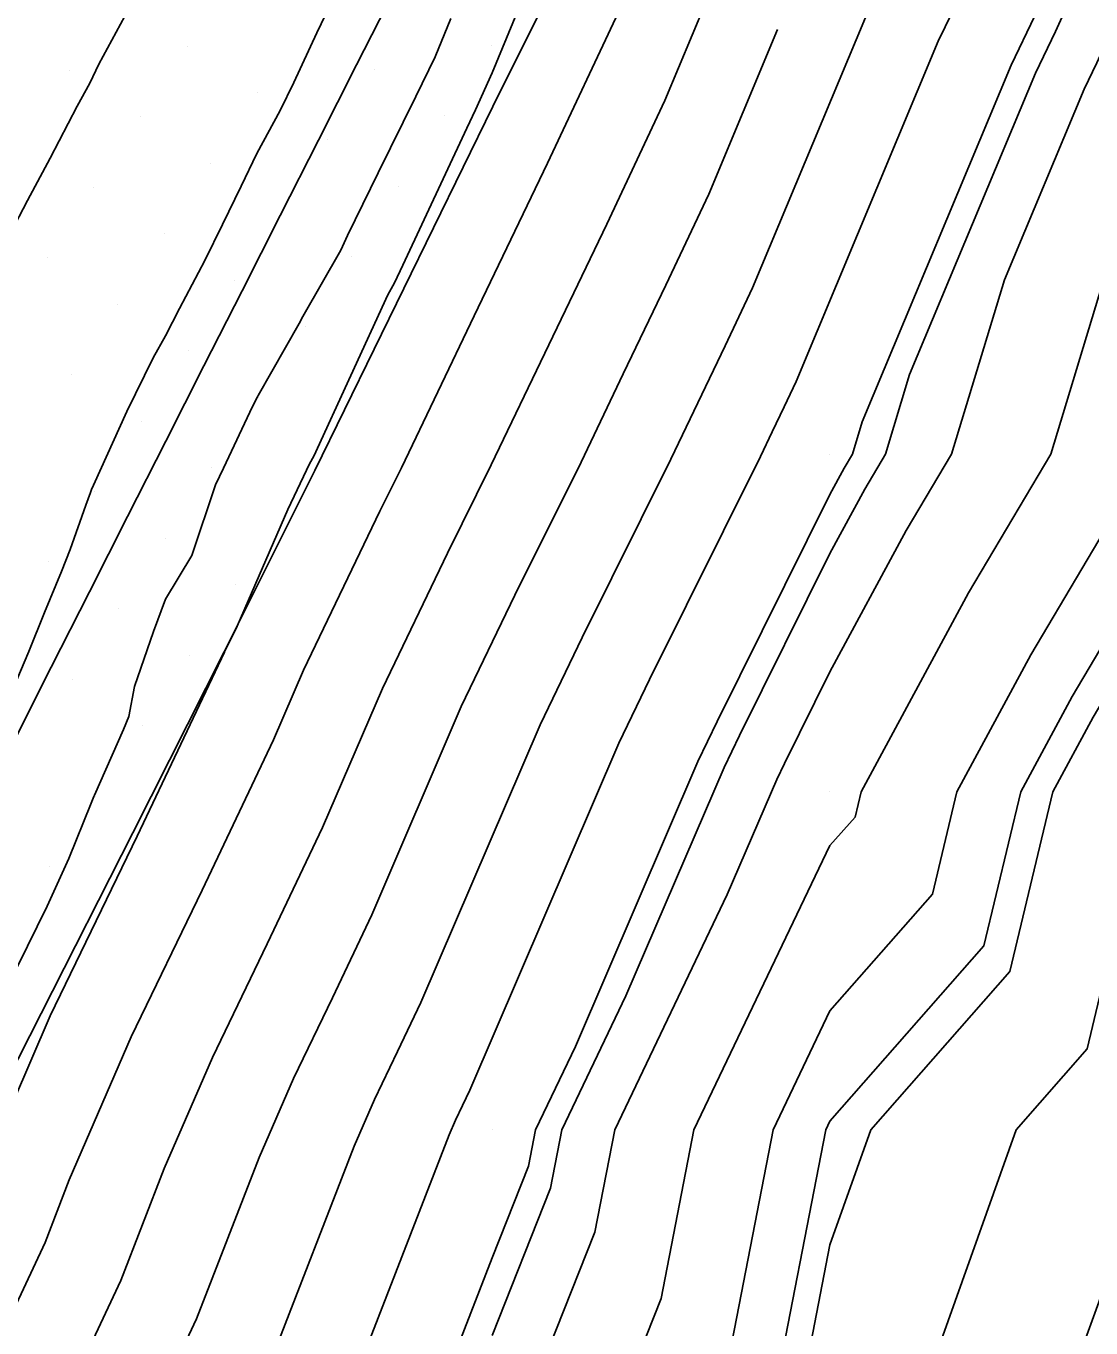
# Model space of a CAD drawing. Extents: x 2354170 to 2357230, y 866100 to 868290.
# Drawn here: x 2355336.18 to 2355367.7, y 866204.13 to 866242.68 of the extents above; entities that cross this region are included whole.
import ezdxf

# ---------------------------------------------------------------- set-up
doc = ezdxf.new("R2010")
doc.units = 0
for name, color, linetype in [('Default', 7, 'Continuous'), ('DTM Contours Major', 7, 'Continuous'), ('DTM Contours Minor', 7, 'Continuous'), ('Exist DTM Breakline', 7, 'Continuous'), ('Exist DTM QL2 LIDAR Elevation Point', 7, 'Continuous'), ('Exist DTM Scan Elevation Point', 7, 'Continuous'), ('Exist Roads EOP', 7, 'Continuous')]:
    doc.layers.add(name, color=color, linetype=linetype)

msp = doc.modelspace()

# ---------------------------------------------------------------- linework, layer by layer
at = {"layer": 'Default'}
for points in [[(2355372.703, 866282.414), (2355370.477, 866276.829), (2355367.564, 866271.983), (2355365.553, 866267.103), (2355365.186, 866266.314), (2355362.639, 866261.396), (2355362.071, 866260.388), (2355359.176, 866255.796), (2355357.318, 866250.849), (2355356.89, 866249.903), (2355354.549, 866245.053), (2355353.798, 866243.253), (2355351.62, 866238.622), (2355349.45, 866234.095), (2355347.297, 866229.598), (2355346.657, 866228.312), (2355344.394, 866223.606), (2355343.507, 866221.542), (2355341.397, 866217.094), (2355339.299, 866212.753), (2355337.464, 866208.514), (2355336.747, 866206.664), (2355334.663, 866202.232)], [(2355380.044, 866281.518), (2355376.936, 866275.19), (2355376.005, 866272.856), (2355374.787, 866270.83), (2355373.947, 866268.79), (2355371.537, 866263.604), (2355370.084, 866260.797), (2355366.542, 866254.513), (2355365.284, 866252.519), (2355364.477, 866250.37), (2355362.381, 866245.748), (2355361.023, 866242.933), (2355357.68, 866234.925), (2355356.871, 866233.205), (2355356.065, 866231.522), (2355355.265, 866229.852), (2355352.643, 866224.577), (2355351.396, 866221.986), (2355347.866, 866213.765), (2355347.178, 866212.315), (2355346.493, 866210.899), (2355345.895, 866209.516), (2355343.476, 866203.275)], [(2355382.456, 866281.15), (2355378.347, 866272.782), (2355377.848, 866271.531), (2355377.195, 866270.446), (2355376.745, 866269.353), (2355373.654, 866262.7), (2355372.565, 866260.598), (2355368.032, 866252.555), (2355367.32, 866251.426), (2355366.864, 866250.21), (2355364.212, 866244.363), (2355363.181, 866242.227), (2355358.974, 866232.149), (2355358.621, 866231.399), (2355358.27, 866230.665), (2355357.921, 866229.936), (2355354.638, 866223.332), (2355353.73, 866221.446), (2355349.319, 866211.173), (2355349.105, 866210.721), (2355348.892, 866210.281), (2355348.705, 866209.85), (2355345.719, 866202.145)], [(2355384.869, 866280.782), (2355379.757, 866270.375), (2355379.691, 866270.207), (2355379.603, 866270.061), (2355379.543, 866269.915), (2355375.771, 866261.796), (2355375.047, 866260.398), (2355369.523, 866250.597), (2355369.357, 866250.334), (2355369.25, 866250.05), (2355366.043, 866242.978), (2355365.339, 866241.52), (2355360.929, 866230.955), (2355360.64, 866230.002), (2355360.393, 866229.584), (2355359.976, 866228.811), (2355356.633, 866222.087), (2355356.065, 866220.906), (2355352.44, 866212.466), (2355351.26, 866210.001), (2355351.051, 866208.925), (2355349.975, 866206.21), (2355347.962, 866201.015)], [(2355387.281, 866280.413), (2355384.283, 866274.31), (2355382.284, 866270.002), (2355379.976, 866265.387), (2355377.888, 866260.893), (2355377.528, 866260.199), (2355374.113, 866254.139), (2355372.184, 866250.002), (2355371.519, 866248.459), (2355369.976, 866246.229), (2355367.873, 866241.592), (2355367.497, 866240.813), (2355365.139, 866235.165), (2355363.574, 866230.002), (2355362.235, 866227.742), (2355359.976, 866223.553), (2355358.628, 866220.842), (2355358.399, 866220.366), (2355356.938, 866216.964), (2355353.604, 866210.001), (2355353.015, 866206.962), (2355350.256, 866200.001)], [(2355374.114, 866280.006), (2355372.32, 866275.505), (2355369.972, 866271.599), (2355368.351, 866267.665), (2355367.303, 866265.411), (2355365.12, 866261.196), (2355363.561, 866258.43), (2355361.212, 866254.704), (2355359.705, 866250.689), (2355358.72, 866248.518), (2355356.707, 866244.347), (2355355.092, 866240.477), (2355353.37, 866236.816), (2355351.655, 866233.237), (2355349.953, 866229.683), (2355348.653, 866227.067), (2355346.728, 866223.066), (2355344.96, 866218.95), (2355343.324, 866215.501), (2355341.697, 866212.135), (2355340.274, 866208.848), (2355338.99, 866205.534), (2355337.259, 866201.854), (2355334.972, 866197.269)], [(2355392.567, 866280.002), (2355389.976, 866274.806), (2355387.746, 866270.002), (2355385.515, 866265.541), (2355383.235, 866260.002), (2355382.491, 866257.487), (2355379.976, 866253.1), (2355378.531, 866250.002), (2355375.954, 866244.024), (2355373.17, 866240.002), (2355371.957, 866238.02), (2355369.976, 866231.757), (2355369.444, 866230.002), (2355365.919, 866224.058), (2355363.732, 866220.001), (2355363.008, 866216.969), (2355359.976, 866213.518), (2355358.292, 866210.001), (2355356.941, 866203.035)], [(2355398.435, 866280.002), (2355396.903, 866276.929), (2355394.556, 866270.002), (2355389.976, 866260.758), (2355389.665, 866260.002), (2355387.453, 866252.525), (2355386.006, 866250.002), (2355384.156, 866245.822), (2355380.772, 866240.002), (2355380.503, 866239.474), (2355379.976, 866238.862), (2355376.611, 866233.367), (2355375.546, 866230.002), (2355373.669, 866226.308), (2355369.976, 866221), (2355369.604, 866220.373), (2355369.403, 866220.001), (2355367.586, 866212.391), (2355365.487, 866210.001), (2355363.009, 866203.035)], [(2355401.87, 866280.002), (2355399.976, 866274.58), (2355398.425, 866270.002), (2355396.902, 866266.928), (2355393.881, 866260.002), (2355392.909, 866257.069), (2355389.976, 866250.187), (2355389.934, 866250.044), (2355389.909, 866250.002), (2355386.861, 866243.116), (2355385.051, 866240.002), (2355383.339, 866236.638), (2355379.976, 866232.735), (2355378.938, 866231.04), (2355378.609, 866230.002), (2355375.7, 866224.277), (2355372.725, 866220.001), (2355371.934, 866218.043), (2355369.976, 866210.521), (2355369.875, 866210.101), (2355369.787, 866210.001), (2355369.683, 866209.709), (2355366.153, 866200.001)], [(2355389.38, 866279.406), (2355385.015, 866270.002), (2355380.051, 866260.077), (2355380.02, 866260.002), (2355380.01, 866259.968), (2355379.976, 866259.908), (2355375.358, 866250.002), (2355373.736, 866246.241), (2355369.976, 866240.807), (2355369.704, 866240.207), (2355369.655, 866240.107), (2355369.35, 866239.376), (2355366.509, 866230.002), (2355364.077, 866225.9), (2355360.896, 866220.001), (2355360.719, 866219.258), (2355359.976, 866218.413), (2355355.948, 866210.001), (2355354.978, 866204.999), (2355352.998, 866200.001)], [(2355394.365, 866277.724), (2355391.051, 866271.077), (2355390.686, 866270.002), (2355389.976, 866268.568), (2355386.45, 866260.002), (2355384.972, 866255.006), (2355382.102, 866250.002), (2355381.45, 866248.528), (2355379.976, 866245.992), (2355378.171, 866241.806), (2355376.922, 866240.002), (2355374.284, 866235.694), (2355372.483, 866230.002), (2355371.638, 866228.339), (2355369.976, 866225.95), (2355367.762, 866222.215), (2355366.568, 866220.001), (2355365.297, 866214.68), (2355361.187, 866210.001), (2355359.976, 866206.596), (2355358.905, 866201.072)], [(2355350.898, 866243.526), (2355349.976, 866241.288), (2355349.483, 866240.199), (2355349.23, 866239.653), (2355347.33, 866235.593), (2355347.091, 866235.074), (2355346.894, 866234.72), (2355344.698, 866229.944), (2355344.577, 866229.712), (2355344.488, 866229.523), (2355343.931, 866228.365), (2355342.429, 866224.913), (2355342.059, 866224.146), (2355342.055, 866224.135), (2355339.47, 866218.687), (2355336.901, 866213.372), (2355334.654, 866208.18)], [(2355335.721, 866236.542), (2355336.231, 866237.509), (2355336.897, 866238.762), (2355337.7, 866240.304), (2355338.07, 866240.983), (2355338.334, 866241.545), (2355339.24, 866243.206)], [(2355335.914, 866223.317), (2355336.267, 866224.156), (2355336.731, 866225.309), (2355337.23, 866226.524), (2355337.489, 866227.18), (2355337.953, 866228.491), (2355338.09, 866228.867), (2355338.125, 866228.956), (2355338.18, 866229.087), (2355339.169, 866231.263), (2355339.944, 866232.853), (2355340.306, 866233.508), (2355340.724, 866234.314), (2355341.478, 866235.731), (2355341.997, 866236.801), (2355342.547, 866237.941), (2355343.012, 866238.907), (2355343.701, 866240.181), (2355344.111, 866241.004), (2355344.79, 866242.478), (2355345.044, 866243.012)], [(2355358.419, 866242.572), (2355356.386, 866237.701), (2355355.12, 866235.01), (2355353.86, 866232.38), (2355352.609, 866229.767), (2355350.648, 866225.822), (2355349.062, 866222.526), (2355346.413, 866216.358), (2355345.251, 866213.908), (2355344.095, 866211.517), (2355343.085, 866209.182), (2355341.233, 866204.404), (2355339.856, 866201.475), (2355336.587, 866194.923), (2355335.52, 866192.868)]]:
    msp.add_lwpolyline(points, dxfattribs=at)
at = {"layer": 'DTM Contours Major'}
msp.add_lwpolyline([(2355358.419, 866242.572), (2355356.386, 866237.701), (2355355.12, 866235.01), (2355353.86, 866232.38), (2355352.609, 866229.767), (2355350.648, 866225.822), (2355349.062, 866222.526), (2355346.413, 866216.358), (2355345.251, 866213.908), (2355344.095, 866211.517), (2355343.085, 866209.182), (2355341.233, 866204.404), (2355339.856, 866201.475), (2355336.587, 866194.923), (2355335.52, 866192.868)], dxfattribs=at)
at = {"layer": 'DTM Contours Minor'}
for points in [[(2355385.673, 866280.659), (2355380.886, 866270.912), (2355380.463, 866270.002), (2355379.976, 866269.027), (2355376.477, 866261.495), (2355375.874, 866260.332), (2355370.15, 866250.176), (2355370.069, 866250.002), (2355370.041, 866249.937), (2355369.976, 866249.843), (2355366.653, 866242.516), (2355366.058, 866241.284), (2355362.332, 866232.358), (2355361.618, 866230.002), (2355361.007, 866228.97), (2355359.976, 866227.058), (2355357.298, 866221.672), (2355356.843, 866220.726), (2355353.939, 866213.965), (2355352.041, 866210.001), (2355351.706, 866208.271), (2355349.975, 866203.904)], [(2355394.523, 866280.002), (2355389.976, 866270.883), (2355389.567, 866270.002), (2355389.158, 866269.184), (2355385.378, 866260.002), (2355384.145, 866255.833), (2355380.801, 866250.002), (2355380.548, 866249.43), (2355379.976, 866248.445), (2355377.432, 866242.546), (2355375.671, 866240.002), (2355373.508, 866236.469), (2355371.462, 866230.002), (2355370.961, 866229.016), (2355369.976, 866227.599), (2355367.148, 866222.829), (2355365.622, 866220.001), (2355364.534, 866215.443), (2355359.976, 866210.254), (2355359.854, 866210.001), (2355358.25, 866201.726)], [(2355335.932, 866214.831), (2355336.806, 866216.619), (2355337.447, 866218.027), (2355338.109, 866219.664), (2355338.193, 866219.868), (2355338.21, 866219.907), (2355339.063, 866221.849), (2355339.226, 866222.232), (2355339.394, 866223.126), (2355339.952, 866224.75), (2355340.311, 866225.711), (2355341.086, 866226.997), (2355341.787, 866229.094), (2355342.026, 866229.59), (2355342.884, 866231.413), (2355343.038, 866231.699), (2355343.056, 866231.734), (2355344.271, 866233.868), (2355344.373, 866234.082), (2355345.496, 866236.042), (2355345.697, 866236.472), (2355346.601, 866238.336), (2355346.971, 866239.071), (2355347.72, 866240.594), (2355348.291, 866241.769), (2355348.759, 866242.904)]]:
    msp.add_lwpolyline(points, dxfattribs=at)
at = {"layer": 'Exist DTM Breakline'}
msp.add_lwpolyline([(2355347.102, 866243.759), (2355345.967, 866241.531), (2355344.837, 866239.302), (2355343.706, 866237.072), (2355342.576, 866234.842), (2355341.446, 866232.612), (2355340.316, 866230.382), (2355339.186, 866228.151), (2355338.057, 866225.921), (2355336.927, 866223.691), (2355335.802, 866221.459)], dxfattribs=at)
at = {"layer": 'Exist DTM QL2 LIDAR Elevation Point'}
for p, q in [((2355359.976, 866230.002), (2355359.976, 866230.002)), ((2355359.976, 866220.001), (2355359.976, 866220.001)), ((2355349.975, 866210.001), (2355349.975, 866210.001)), ((2355359.976, 866210.001), (2355359.976, 866210.001))]:
    msp.add_line(p, q, dxfattribs=at)
at = {"layer": 'Exist DTM Scan Elevation Point'}
for p, q in [((2355340.947, 866242.077), (2355340.947, 866242.077)), ((2355349.961, 866242.109), (2355349.961, 866242.109)), ((2355337.482, 866241.372), (2355337.482, 866241.372)), ((2355346.496, 866241.404), (2355346.496, 866241.404)), ((2355343.032, 866240.698), (2355343.032, 866240.698)), ((2355339.567, 866239.992), (2355339.567, 866239.992)), ((2355348.581, 866240.024), (2355348.581, 866240.024)), ((2355345.117, 866239.319), (2355345.117, 866239.319)), ((2355341.652, 866238.613), (2355341.652, 866238.613)), ((2355338.188, 866237.907), (2355338.188, 866237.907)), ((2355347.202, 866237.939), (2355347.202, 866237.939)), ((2355340.273, 866236.528), (2355340.273, 866236.528)), ((2355336.809, 866235.822), (2355336.809, 866235.822)), ((2355345.822, 866235.854), (2355345.822, 866235.854)), ((2355342.358, 866235.149), (2355342.358, 866235.149)), ((2355338.894, 866234.443), (2355338.894, 866234.443)), ((2355344.443, 866233.769), (2355344.443, 866233.769)), ((2355340.979, 866233.064), (2355340.979, 866233.064)), ((2355337.514, 866232.358), (2355337.514, 866232.358)), ((2355343.063, 866231.684), (2355343.063, 866231.684)), ((2355339.599, 866230.979), (2355339.599, 866230.979)), ((2355341.684, 866229.599), (2355341.684, 866229.599)), ((2355338.22, 866228.894), (2355338.22, 866228.894)), ((2355340.305, 866227.514), (2355340.305, 866227.514)), ((2355336.84, 866226.809), (2355336.84, 866226.809)), ((2355342.39, 866226.135), (2355342.39, 866226.135)), ((2355338.925, 866225.429), (2355338.925, 866225.429)), ((2355341.01, 866224.05), (2355341.01, 866224.05)), ((2355337.546, 866223.344), (2355337.546, 866223.344)), ((2355339.631, 866221.965), (2355339.631, 866221.965)), ((2355338.251, 866219.88), (2355338.251, 866219.88)), ((2355336.872, 866217.795), (2355336.872, 866217.795))]:
    msp.add_line(p, q, dxfattribs=at)
at = {"layer": 'Exist Roads EOP'}
msp.add_lwpolyline([(2355372.558, 866282.661), (2355369.709, 866277.381), (2355366.873, 866272.094), (2355364.047, 866266.801), (2355361.216, 866261.51), (2355358.356, 866256.236), (2355355.477, 866250.972), (2355352.672, 866245.668), (2355349.995, 866240.299), (2355347.368, 866234.904), (2355344.727, 866229.517), (2355342.047, 866224.149), (2355339.343, 866218.793), (2355336.627, 866213.442), (2355333.912, 866208.092)], dxfattribs=at)

doc.saveas('drawing.dxf')
